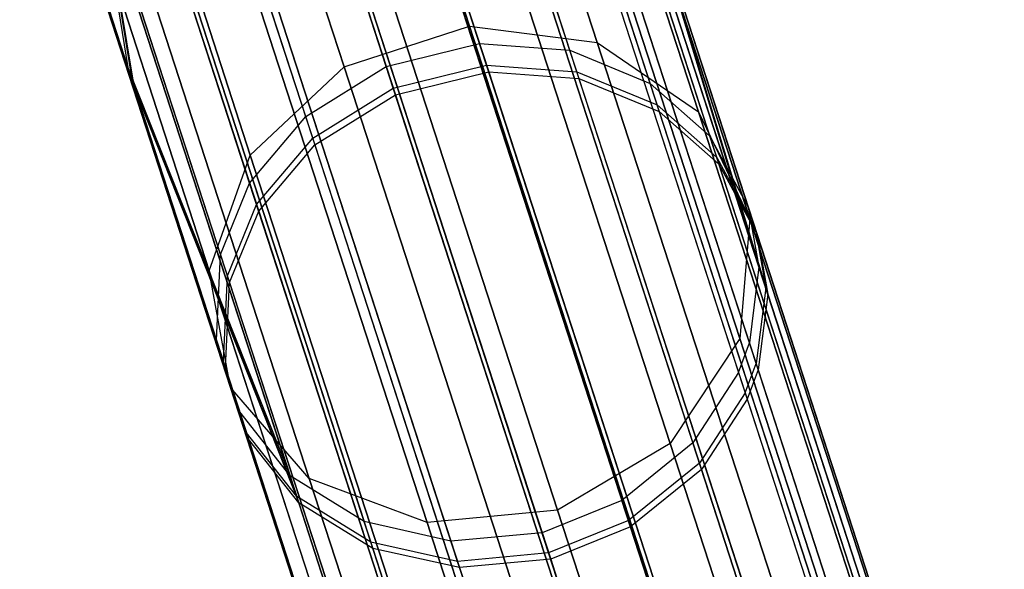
# Model space of a CAD drawing. Extents: x 0.3 to 7.1, y -3.38 to 3.38.
# Tile 302 of 604: x 2.6 to 2.96, y 2.75 to 2.95. Entities that reach past the tile are written whole.
import ezdxf

# ---------------------------------------------------------------- set-up
doc = ezdxf.new("R2010")
doc.units = 0
doc.header["$LTSCALE"] = 2.54
doc.layers.get('0').update_dxf_attribs({"linetype": 'CONTINUOUS'})

# ---------------------------------------------------------------- blocks, each defined once
blk = doc.blocks.new('SINGLES_AVVSTL_STL')
at = {"color": 0}
for p, q in [((2.76354, 2.94819, 18.83209), (2.69316, 3.16478, 18.18647)), ((2.76354, 2.94819, 18.83209), (2.69316, 3.16478, 18.18647)), ((2.69316, 3.16478, 22.5024), (2.76354, 2.94819, 21.85677)), ((2.69316, 3.16478, 22.5024), (2.76354, 2.94819, 21.85677)), ((2.81003, 2.94226, 18.82238), (2.74017, 3.15726, 18.18148)), ((2.81003, 2.94226, 18.82238), (2.74017, 3.15726, 18.18148)), ((2.74017, 3.15726, 22.50739), (2.81003, 2.94226, 21.86649)), ((2.74017, 3.15726, 22.50739), (2.81003, 2.94226, 21.86649)), ((2.71802, 2.9334, 18.83209), (2.64764, 3.14999, 18.18647)), ((2.71802, 2.9334, 18.83209), (2.64764, 3.14999, 18.18647)), ((2.64764, 3.14999, 22.5024), (2.71802, 2.9334, 21.85677)), ((2.64764, 3.14999, 22.5024), (2.71802, 2.9334, 21.85677)), ((2.84683, 2.91696, 18.80517), (2.77789, 3.12915, 18.17265)), ((2.84683, 2.91696, 18.80517), (2.77789, 3.12915, 18.17265)), ((2.77789, 3.12915, 22.51622), (2.84683, 2.91696, 21.8837)), ((2.77789, 3.12915, 22.51622), (2.84683, 2.91696, 21.8837)), ((2.68389, 2.90127, 18.82238), (2.61403, 3.11628, 18.18148)), ((2.68389, 2.90127, 18.82238), (2.61403, 3.11628, 18.18148)), ((2.61403, 3.11628, 22.50739), (2.68389, 2.90127, 21.86649)), ((2.61403, 3.11628, 22.50739), (2.68389, 2.90127, 21.86649)), ((2.86553, 2.8781, 18.78441), (2.79768, 3.0869, 18.162)), ((2.86553, 2.8781, 18.78441), (2.79768, 3.0869, 18.162)), ((2.79768, 3.0869, 22.52687), (2.86553, 2.8781, 21.90446)), ((2.79768, 3.0869, 22.52687), (2.86553, 2.8781, 21.90446)), ((2.86881, 2.86058, 53.16833), (2.79903, 3.07532, 52.52999)), ((2.86881, 2.86058, 53.16833), (2.79903, 3.07532, 52.52999)), ((2.76723, 2.94183, 53.22177), (2.72497, 3.0719, 52.89613)), ((2.76723, 2.94183, 53.22177), (2.72497, 3.0719, 52.89613)), ((2.66898, 2.85917, 18.80517), (2.60004, 3.07137, 18.17265)), ((2.66898, 2.85917, 18.80517), (2.60004, 3.07137, 18.17265)), ((2.60004, 3.07137, 22.51622), (2.66898, 2.85917, 21.8837)), ((2.60004, 3.07137, 22.51622), (2.66898, 2.85917, 21.8837)), ((2.80002, 2.93946, 53.21568), (2.75794, 3.06894, 52.89152)), ((2.80002, 2.93946, 53.21568), (2.75794, 3.06894, 52.89152)), ((2.87126, 2.85303, 60.06907), (2.80029, 3.07146, 59.43217)), ((2.87126, 2.85303, 60.06907), (2.80029, 3.07146, 59.43217)), ((2.80068, 3.07026, 56.89735), (2.87203, 2.85068, 56.26082)), ((2.80068, 3.07026, 56.89735), (2.87203, 2.85068, 56.26082)), ((2.76979, 2.93395, 60.12318), (2.72691, 3.06591, 59.79841)), ((2.76979, 2.93395, 60.12318), (2.72691, 3.06591, 59.79841)), ((2.73329, 2.9335, 53.22303), (2.69098, 3.06369, 52.89709)), ((2.73329, 2.9335, 53.22303), (2.69098, 3.06369, 52.89709)), ((2.72751, 3.06406, 56.53104), (2.77058, 2.93151, 56.2065)), ((2.72751, 3.06406, 56.53104), (2.77058, 2.93151, 56.2065)), ((2.80256, 2.93162, 60.11702), (2.75988, 3.06298, 59.79373)), ((2.80256, 2.93162, 60.11702), (2.75988, 3.06298, 59.79373)), ((2.76048, 3.06114, 56.53575), (2.80335, 2.92919, 56.2127)), ((2.76048, 3.06114, 56.53575), (2.80335, 2.92919, 56.2127)), ((2.73585, 2.92562, 60.12446), (2.69293, 3.0577, 59.79938)), ((2.73585, 2.92562, 60.12446), (2.69293, 3.0577, 59.79938)), ((2.69353, 3.05584, 56.53007), (2.73664, 2.92317, 56.20522)), ((2.69353, 3.05584, 56.53007), (2.73664, 2.92317, 56.20522)), ((2.82926, 2.92736, 53.20558), (2.78751, 3.05586, 52.88387)), ((2.82926, 2.92736, 53.20558), (2.78751, 3.05586, 52.88387)), ((2.83179, 2.91958, 60.10678), (2.78943, 3.04994, 59.78594)), ((2.83179, 2.91958, 60.10678), (2.78943, 3.04994, 59.78594)), ((2.79002, 3.04811, 56.54358), (2.83257, 2.91716, 56.22296)), ((2.79002, 3.04811, 56.54358), (2.83257, 2.91716, 56.22296)), ((2.70402, 2.91531, 53.21898), (2.66185, 3.04511, 52.89401)), ((2.70402, 2.91531, 53.21898), (2.66185, 3.04511, 52.89401)), ((2.86533, 2.833, 53.15596), (2.79623, 3.04567, 52.52375)), ((2.86533, 2.833, 53.15596), (2.79623, 3.04567, 52.52375)), ((2.86183, 2.83457, 18.76485), (2.79502, 3.04017, 18.15197)), ((2.86183, 2.83457, 18.76485), (2.79502, 3.04017, 18.15197)), ((2.79502, 3.04017, 22.5369), (2.86183, 2.83457, 21.92401)), ((2.79502, 3.04017, 22.5369), (2.86183, 2.83457, 21.92401)), ((2.86776, 2.82551, 60.05654), (2.79747, 3.04184, 59.42578)), ((2.86776, 2.82551, 60.05654), (2.79747, 3.04184, 59.42578)), ((2.79786, 3.04066, 56.9038), (2.86852, 2.82319, 56.27339)), ((2.79786, 3.04066, 56.9038), (2.86852, 2.82319, 56.27339)), ((2.70658, 2.90746, 60.12035), (2.66379, 3.03914, 59.79626)), ((2.70658, 2.90746, 60.12035), (2.66379, 3.03914, 59.79626)), ((2.66439, 3.03729, 56.5332), (2.70737, 2.90501, 56.20934)), ((2.66439, 3.03729, 56.5332), (2.70737, 2.90501, 56.20934)), ((2.79253, 3.03417, 52.52152), (2.86139, 2.82224, 53.15153)), ((2.79253, 3.03417, 52.52152), (2.86139, 2.82224, 53.15153)), ((2.85098, 2.9081, 53.19327), (2.80962, 3.0354, 52.87456)), ((2.85098, 2.9081, 53.19327), (2.80962, 3.0354, 52.87456)), ((2.79377, 3.03035, 59.42348), (2.86381, 2.81478, 60.05206)), ((2.79377, 3.03035, 59.42348), (2.86381, 2.81478, 60.05206)), ((2.79415, 3.02918, 56.90612), (2.86456, 2.81246, 56.2779)), ((2.79415, 3.02918, 56.90612), (2.86456, 2.81246, 56.2779)), ((2.85348, 2.90039, 60.09432), (2.81152, 3.02954, 59.77646)), ((2.85348, 2.90039, 60.09432), (2.81152, 3.02954, 59.77646)), ((2.6767, 2.81674, 18.78441), (2.60886, 3.02554, 18.162)), ((2.6767, 2.81674, 18.78441), (2.60886, 3.02554, 18.162)), ((2.60886, 3.02554, 22.52687), (2.6767, 2.81674, 21.90446)), ((2.60886, 3.02554, 22.52687), (2.6767, 2.81674, 21.90446)), ((2.81211, 3.02773, 56.55311), (2.85426, 2.898, 56.23547)), ((2.81211, 3.02773, 56.55311), (2.85426, 2.898, 56.23547)), ((2.61006, 3.02329, 52.53201), (2.63935, 2.93315, 52.85874)), ((2.61006, 3.02329, 52.53201), (2.63935, 2.93315, 52.85874)), ((2.64122, 2.92738, 59.76038), (2.61132, 3.01941, 59.43426)), ((2.64122, 2.92738, 59.76038), (2.61132, 3.01941, 59.43426)), ((2.6418, 2.9256, 56.56928), (2.61171, 3.01821, 56.89525)), ((2.6418, 2.9256, 56.56928), (2.61171, 3.01821, 56.89525)), ((2.68364, 2.8911, 53.21075), (2.64173, 3.0201, 52.88779)), ((2.68364, 2.8911, 53.21075), (2.64173, 3.0201, 52.88779)), ((2.68618, 2.88329, 60.11202), (2.64366, 3.01416, 59.78992)), ((2.68618, 2.88329, 60.11202), (2.64366, 3.01416, 59.78992)), ((2.64426, 3.01232, 56.53958), (2.68697, 2.88086, 56.21771)), ((2.64426, 3.01232, 56.53958), (2.68697, 2.88086, 56.21771)), ((2.86492, 2.88234, 53.1791), (2.824, 3.00826, 52.86384)), ((2.86492, 2.88234, 53.1791), (2.824, 3.00826, 52.86384)), ((2.86881, 2.86058, 53.16833), (2.824, 3.00826, 52.86384)), ((2.86881, 2.86058, 53.16833), (2.824, 3.00826, 52.86384)), ((2.77643, 3.00696, 52.51676), (2.84478, 2.79661, 53.14206)), ((2.77643, 3.00696, 52.51676), (2.84478, 2.79661, 53.14206)), ((2.84719, 2.7892, 60.04247), (2.77767, 3.00317, 59.41859)), ((2.84719, 2.7892, 60.04247), (2.77767, 3.00317, 59.41859)), ((2.77805, 3.002, 56.91105), (2.84794, 2.7869, 56.28752)), ((2.77805, 3.002, 56.91105), (2.84794, 2.7869, 56.28752)), ((2.86739, 2.87471, 60.07997), (2.82588, 3.00247, 59.76556)), ((2.86739, 2.87471, 60.07997), (2.82588, 3.00247, 59.76556)), ((2.87126, 2.85303, 60.06907), (2.82588, 3.00247, 59.76556)), ((2.87126, 2.85303, 60.06907), (2.82588, 3.00247, 59.76556)), ((2.82647, 3.00068, 56.56407), (2.86816, 2.87235, 56.24987)), ((2.82647, 3.00068, 56.56407), (2.86816, 2.87235, 56.24987)), ((2.82647, 3.00068, 56.56407), (2.87203, 2.85068, 56.26082)), ((2.82647, 3.00068, 56.56407), (2.87203, 2.85068, 56.26082)), ((2.62907, 2.99769, 52.52513), (2.63935, 2.93315, 52.85874)), ((2.62907, 2.99769, 52.52513), (2.63935, 2.93315, 52.85874)), ((2.62907, 2.99769, 52.52513), (2.69832, 2.78456, 53.15869)), ((2.62907, 2.99769, 52.52513), (2.69832, 2.78456, 53.15869)), ((2.83658, 2.79634, 18.75099), (2.77051, 2.99968, 18.14485)), ((2.83658, 2.79634, 18.75099), (2.77051, 2.99968, 18.14485)), ((2.77051, 2.99968, 22.54401), (2.83658, 2.79634, 21.93788)), ((2.77051, 2.99968, 22.54401), (2.83658, 2.79634, 21.93788)), ((2.70076, 2.77706, 60.05931), (2.63032, 2.99385, 59.42719)), ((2.70076, 2.77706, 60.05931), (2.63032, 2.99385, 59.42719)), ((2.64122, 2.92738, 59.76038), (2.63032, 2.99385, 59.42719)), ((2.64122, 2.92738, 59.76038), (2.63032, 2.99385, 59.42719)), ((2.67303, 2.8651, 53.2002), (2.63144, 2.99308, 52.87981)), ((2.67303, 2.8651, 53.2002), (2.63144, 2.99308, 52.87981)), ((2.6418, 2.9256, 56.56928), (2.6307, 2.99267, 56.90238)), ((2.6307, 2.99267, 56.90238), (2.70152, 2.77473, 56.27062)), ((2.6307, 2.99267, 56.90238), (2.70152, 2.77473, 56.27062)), ((2.6418, 2.9256, 56.56928), (2.6307, 2.99267, 56.90238)), ((2.70528, 2.7837, 18.76485), (2.63848, 2.98931, 18.15197)), ((2.70528, 2.7837, 18.76485), (2.63848, 2.98931, 18.15197)), ((2.63848, 2.98931, 22.5369), (2.70528, 2.7837, 21.92401)), ((2.63848, 2.98931, 22.5369), (2.70528, 2.7837, 21.92401)), ((2.67554, 2.85736, 60.10134), (2.63336, 2.98719, 59.78181)), ((2.67554, 2.85736, 60.10134), (2.63336, 2.98719, 59.78181)), ((2.63395, 2.98537, 56.54774), (2.67632, 2.85495, 56.22842)), ((2.63395, 2.98537, 56.54774), (2.67632, 2.85495, 56.22842)), ((2.75095, 2.98505, 52.5138), (2.81898, 2.77568, 53.13619)), ((2.75095, 2.98505, 52.5138), (2.81898, 2.77568, 53.13619)), ((2.65663, 2.97909, 52.51915), (2.72524, 2.76795, 53.14683)), ((2.65663, 2.97909, 52.51915), (2.72524, 2.76795, 53.14683)), ((2.82137, 2.76831, 60.03653), (2.75218, 2.98128, 59.41555)), ((2.82137, 2.76831, 60.03653), (2.75218, 2.98128, 59.41555)), ((2.75255, 2.98011, 56.91411), (2.82212, 2.76602, 56.29348)), ((2.75255, 2.98011, 56.91411), (2.82212, 2.76602, 56.29348)), ((2.72765, 2.76052, 60.0473), (2.65787, 2.97529, 59.42105)), ((2.72765, 2.76052, 60.0473), (2.65787, 2.97529, 59.42105)), ((2.65825, 2.97412, 56.90856), (2.7284, 2.75821, 56.28268)), ((2.65825, 2.97412, 56.90856), (2.7284, 2.75821, 56.28268)), ((2.72199, 2.97312, 52.51326), (2.78996, 2.76393, 53.13511)), ((2.72199, 2.97312, 52.51326), (2.78996, 2.76393, 53.13511)), ((2.72976, 2.97471, 18.14229), (2.79556, 2.77218, 18.74598)), ((2.72976, 2.97471, 18.14229), (2.79556, 2.77218, 18.74598)), ((2.79556, 2.77218, 21.94289), (2.72976, 2.97471, 22.54658)), ((2.79556, 2.77218, 21.94289), (2.72976, 2.97471, 22.54658)), ((2.74818, 2.76762, 18.75099), (2.68211, 2.97096, 18.14485)), ((2.74818, 2.76762, 18.75099), (2.68211, 2.97096, 18.14485)), ((2.68211, 2.97096, 22.54401), (2.74818, 2.76762, 21.93788)), ((2.68211, 2.97096, 22.54401), (2.74818, 2.76762, 21.93788)), ((2.68865, 2.97068, 52.51508), (2.75681, 2.76089, 53.13872)), ((2.68865, 2.97068, 52.51508), (2.75681, 2.76089, 53.13872)), ((2.79235, 2.75657, 60.03543), (2.72321, 2.96935, 59.41499)), ((2.79235, 2.75657, 60.03543), (2.72321, 2.96935, 59.41499)), ((2.72359, 2.96819, 56.91467), (2.79309, 2.75428, 56.29459)), ((2.72359, 2.96819, 56.91467), (2.79309, 2.75428, 56.29459)), ((2.75921, 2.7535, 60.03909), (2.68988, 2.9669, 59.41686)), ((2.75921, 2.7535, 60.03909), (2.68988, 2.9669, 59.41686)), ((2.69025, 2.96574, 56.91279), (2.75996, 2.75121, 56.29091)), ((2.69025, 2.96574, 56.91279), (2.75996, 2.75121, 56.29091)), ((2.67159, 2.83392, 53.18583), (2.63046, 2.9605, 52.86893)), ((2.67159, 2.83392, 53.18583), (2.63046, 2.9605, 52.86893)), ((2.67408, 2.82626, 60.0868), (2.63235, 2.95467, 59.77075)), ((2.67408, 2.82626, 60.0868), (2.63235, 2.95467, 59.77075)), ((2.63294, 2.95287, 56.55886), (2.67485, 2.82388, 56.24303)), ((2.63294, 2.95287, 56.55886), (2.67485, 2.82388, 56.24303)), ((2.71802, 2.9334, 18.83209), (2.76354, 2.94819, 18.83209)), ((2.71802, 2.9334, 18.83209), (2.76354, 2.94819, 18.83209)), ((2.71802, 2.9334, 21.85677), (2.76354, 2.94819, 21.85677)), ((2.71802, 2.9334, 21.85677), (2.76354, 2.94819, 21.85677)), ((2.76354, 2.94819, 18.83209), (2.81003, 2.94226, 18.82238)), ((2.87684, 2.59947, 19.41024), (2.76354, 2.94819, 18.83209)), ((2.87684, 2.59947, 19.41024), (2.76354, 2.94819, 18.83209)), ((2.76354, 2.94819, 18.83209), (2.81003, 2.94226, 18.82238)), ((2.76354, 2.94819, 21.85677), (2.87684, 2.59947, 21.27863)), ((2.76354, 2.94819, 21.85677), (2.87684, 2.59947, 21.27863)), ((2.76354, 2.94819, 21.85677), (2.81003, 2.94226, 21.86649)), ((2.76354, 2.94819, 21.85677), (2.81003, 2.94226, 21.86649)), ((2.73329, 2.9335, 53.22303), (2.76723, 2.94183, 53.22177)), ((2.73329, 2.9335, 53.22303), (2.76723, 2.94183, 53.22177)), ((2.76723, 2.94183, 53.22177), (2.80002, 2.93946, 53.21568)), ((2.87952, 2.59623, 53.79094), (2.76723, 2.94183, 53.22177)), ((2.76723, 2.94183, 53.22177), (2.80002, 2.93946, 53.21568)), ((2.87952, 2.59623, 53.79094), (2.76723, 2.94183, 53.22177)), ((2.80002, 2.93946, 53.21568), (2.82926, 2.92736, 53.20558)), ((2.91179, 2.59544, 53.78226), (2.80002, 2.93946, 53.21568)), ((2.80002, 2.93946, 53.21568), (2.82926, 2.92736, 53.20558)), ((2.91179, 2.59544, 53.78226), (2.80002, 2.93946, 53.21568)), ((2.81003, 2.94226, 18.82238), (2.84683, 2.91696, 18.80517)), ((2.9225, 2.59609, 19.39629), (2.81003, 2.94226, 18.82238)), ((2.9225, 2.59609, 19.39629), (2.81003, 2.94226, 18.82238)), ((2.81003, 2.94226, 18.82238), (2.84683, 2.91696, 18.80517)), ((2.81003, 2.94226, 21.86649), (2.9225, 2.59609, 21.29258)), ((2.81003, 2.94226, 21.86649), (2.9225, 2.59609, 21.29258)), ((2.81003, 2.94226, 21.86649), (2.84683, 2.91696, 21.8837)), ((2.81003, 2.94226, 21.86649), (2.84683, 2.91696, 21.8837)), ((2.68005, 2.80787, 53.17236), (2.63935, 2.93315, 52.85874)), ((2.63935, 2.93315, 52.85874), (2.69832, 2.78456, 53.15869)), ((2.63935, 2.93315, 52.85874), (2.69832, 2.78456, 53.15869)), ((2.68005, 2.80787, 53.17236), (2.63935, 2.93315, 52.85874)), ((2.68389, 2.90127, 18.82238), (2.71802, 2.9334, 18.83209)), ((2.68389, 2.90127, 18.82238), (2.71802, 2.9334, 18.83209)), ((2.68389, 2.90127, 21.86649), (2.71802, 2.9334, 21.85677)), ((2.68389, 2.90127, 21.86649), (2.71802, 2.9334, 21.85677)), ((2.70402, 2.91531, 53.21898), (2.73329, 2.9335, 53.22303)), ((2.70402, 2.91531, 53.21898), (2.73329, 2.9335, 53.22303)), ((2.83132, 2.58468, 19.41024), (2.71802, 2.9334, 18.83209)), ((2.83132, 2.58468, 19.41024), (2.71802, 2.9334, 18.83209)), ((2.71802, 2.9334, 21.85677), (2.83132, 2.58468, 21.27863)), ((2.71802, 2.9334, 21.85677), (2.83132, 2.58468, 21.27863)), ((2.84568, 2.58758, 53.79274), (2.73329, 2.9335, 53.22303)), ((2.84568, 2.58758, 53.79274), (2.73329, 2.9335, 53.22303)), ((2.73585, 2.92562, 60.12446), (2.76979, 2.93395, 60.12318)), ((2.73585, 2.92562, 60.12446), (2.76979, 2.93395, 60.12318)), ((2.76979, 2.93395, 60.12318), (2.80256, 2.93162, 60.11702)), ((2.88377, 2.58314, 60.69249), (2.76979, 2.93395, 60.12318)), ((2.76979, 2.93395, 60.12318), (2.80256, 2.93162, 60.11702)), ((2.88377, 2.58314, 60.69249), (2.76979, 2.93395, 60.12318)), ((2.73664, 2.92317, 56.20522), (2.77058, 2.93151, 56.2065)), ((2.73664, 2.92317, 56.20522), (2.77058, 2.93151, 56.2065)), ((2.77058, 2.93151, 56.2065), (2.87441, 2.61196, 55.67988)), ((2.77058, 2.93151, 56.2065), (2.80335, 2.92919, 56.2127)), ((2.77058, 2.93151, 56.2065), (2.87441, 2.61196, 55.67988)), ((2.77058, 2.93151, 56.2065), (2.80335, 2.92919, 56.2127)), ((2.80256, 2.93162, 60.11702), (2.83179, 2.91958, 60.10678)), ((2.91603, 2.5824, 60.68373), (2.80256, 2.93162, 60.11702)), ((2.80256, 2.93162, 60.11702), (2.83179, 2.91958, 60.10678)), ((2.91603, 2.5824, 60.68373), (2.80256, 2.93162, 60.11702)), ((2.80335, 2.92919, 56.2127), (2.90671, 2.6111, 55.68846)), ((2.80335, 2.92919, 56.2127), (2.83257, 2.91716, 56.22296)), ((2.80335, 2.92919, 56.2127), (2.90671, 2.6111, 55.68846)), ((2.80335, 2.92919, 56.2127), (2.83257, 2.91716, 56.22296)), ((2.68251, 2.80029, 60.07316), (2.64122, 2.92738, 59.76038)), ((2.64122, 2.92738, 59.76038), (2.70076, 2.77706, 60.05931)), ((2.64122, 2.92738, 59.76038), (2.70076, 2.77706, 60.05931)), ((2.68251, 2.80029, 60.07316), (2.64122, 2.92738, 59.76038)), ((2.6418, 2.9256, 56.56928), (2.70152, 2.77473, 56.27062)), ((2.6418, 2.9256, 56.56928), (2.70152, 2.77473, 56.27062)), ((2.6418, 2.9256, 56.56928), (2.68328, 2.79794, 56.25672)), ((2.6418, 2.9256, 56.56928), (2.68328, 2.79794, 56.25672)), ((2.70658, 2.90746, 60.12035), (2.73585, 2.92562, 60.12446)), ((2.70658, 2.90746, 60.12035), (2.73585, 2.92562, 60.12446)), ((2.84994, 2.57447, 60.69431), (2.73585, 2.92562, 60.12446)), ((2.84994, 2.57447, 60.69431), (2.73585, 2.92562, 60.12446)), ((2.82926, 2.92736, 53.20558), (2.85098, 2.9081, 53.19327)), ((2.94019, 2.58594, 53.76786), (2.82926, 2.92736, 53.20558)), ((2.82926, 2.92736, 53.20558), (2.85098, 2.9081, 53.19327)), ((2.94019, 2.58594, 53.76786), (2.82926, 2.92736, 53.20558)), ((2.70737, 2.90501, 56.20934), (2.73664, 2.92317, 56.20522)), ((2.70737, 2.90501, 56.20934), (2.73664, 2.92317, 56.20522)), ((2.73664, 2.92317, 56.20522), (2.84057, 2.60332, 55.6781)), ((2.73664, 2.92317, 56.20522), (2.84057, 2.60332, 55.6781)), ((2.83179, 2.91958, 60.10678), (2.85348, 2.90039, 60.09432)), ((2.94439, 2.57301, 60.66921), (2.83179, 2.91958, 60.10678)), ((2.83179, 2.91958, 60.10678), (2.85348, 2.90039, 60.09432)), ((2.94439, 2.57301, 60.66921), (2.83179, 2.91958, 60.10678)), ((2.68364, 2.8911, 53.21075), (2.70402, 2.91531, 53.21898)), ((2.68364, 2.8911, 53.21075), (2.70402, 2.91531, 53.21898)), ((2.81608, 2.57044, 53.78696), (2.70402, 2.91531, 53.21898)), ((2.81608, 2.57044, 53.78696), (2.70402, 2.91531, 53.21898)), ((2.83257, 2.91716, 56.22296), (2.93514, 2.60148, 55.7027)), ((2.83257, 2.91716, 56.22296), (2.85426, 2.898, 56.23547)), ((2.83257, 2.91716, 56.22296), (2.93514, 2.60148, 55.7027)), ((2.83257, 2.91716, 56.22296), (2.85426, 2.898, 56.23547)), ((2.84683, 2.91696, 18.80517), (2.86553, 2.8781, 18.78441)), ((2.95784, 2.57532, 19.37157), (2.84683, 2.91696, 18.80517)), ((2.95784, 2.57532, 19.37157), (2.84683, 2.91696, 18.80517)), ((2.84683, 2.91696, 18.80517), (2.86553, 2.8781, 18.78441)), ((2.84683, 2.91696, 21.8837), (2.95784, 2.57532, 21.31729)), ((2.84683, 2.91696, 21.8837), (2.95784, 2.57532, 21.31729)), ((2.84683, 2.91696, 21.8837), (2.86553, 2.8781, 21.90446)), ((2.84683, 2.91696, 21.8837), (2.86553, 2.8781, 21.90446)), ((2.68618, 2.88329, 60.11202), (2.70658, 2.90746, 60.12035)), ((2.68618, 2.88329, 60.11202), (2.70658, 2.90746, 60.12035)), ((2.82032, 2.55737, 60.68847), (2.70658, 2.90746, 60.12035)), ((2.82032, 2.55737, 60.68847), (2.70658, 2.90746, 60.12035)), ((2.85098, 2.9081, 53.19327), (2.86492, 2.88234, 53.1791)), ((2.96088, 2.56986, 53.75032), (2.85098, 2.9081, 53.19327)), ((2.85098, 2.9081, 53.19327), (2.86492, 2.88234, 53.1791)), ((2.96088, 2.56986, 53.75032), (2.85098, 2.9081, 53.19327)), ((2.68697, 2.88086, 56.21771), (2.70737, 2.90501, 56.20934)), ((2.68697, 2.88086, 56.21771), (2.70737, 2.90501, 56.20934)), ((2.70737, 2.90501, 56.20934), (2.81098, 2.58614, 55.68382)), ((2.70737, 2.90501, 56.20934), (2.81098, 2.58614, 55.68382)), ((2.66898, 2.85917, 18.80517), (2.68389, 2.90127, 18.82238)), ((2.66898, 2.85917, 18.80517), (2.68389, 2.90127, 18.82238)), ((2.66898, 2.85917, 21.8837), (2.68389, 2.90127, 21.86649)), ((2.66898, 2.85917, 21.8837), (2.68389, 2.90127, 21.86649)), ((2.79637, 2.55511, 19.39629), (2.68389, 2.90127, 18.82238)), ((2.79637, 2.55511, 19.39629), (2.68389, 2.90127, 18.82238)), ((2.68389, 2.90127, 21.86649), (2.79637, 2.55511, 21.29258)), ((2.68389, 2.90127, 21.86649), (2.79637, 2.55511, 21.29258)), ((2.85348, 2.90039, 60.09432), (2.86739, 2.87471, 60.07997)), ((2.96504, 2.55705, 60.65151), (2.85348, 2.90039, 60.09432)), ((2.85348, 2.90039, 60.09432), (2.86739, 2.87471, 60.07997)), ((2.96504, 2.55705, 60.65151), (2.85348, 2.90039, 60.09432)), ((2.85426, 2.898, 56.23547), (2.95588, 2.58526, 55.72006)), ((2.85426, 2.898, 56.23547), (2.86816, 2.87235, 56.24987)), ((2.85426, 2.898, 56.23547), (2.95588, 2.58526, 55.72006)), ((2.85426, 2.898, 56.23547), (2.86816, 2.87235, 56.24987)), ((2.67303, 2.8651, 53.2002), (2.68364, 2.8911, 53.21075)), ((2.67303, 2.8651, 53.2002), (2.68364, 2.8911, 53.21075)), ((2.79501, 2.54835, 53.77523), (2.68364, 2.8911, 53.21075)), ((2.79501, 2.54835, 53.77523), (2.68364, 2.8911, 53.21075)), ((2.67554, 2.85736, 60.10134), (2.68618, 2.88329, 60.11202)), ((2.67554, 2.85736, 60.10134), (2.68618, 2.88329, 60.11202)), ((2.79923, 2.53536, 60.67664), (2.68618, 2.88329, 60.11202)), ((2.79923, 2.53536, 60.67664), (2.68618, 2.88329, 60.11202)), ((2.86492, 2.88234, 53.1791), (2.86881, 2.86058, 53.16833)), ((2.97363, 2.54776, 53.73013), (2.86492, 2.88234, 53.1791)), ((2.86492, 2.88234, 53.1791), (2.86881, 2.86058, 53.16833)), ((2.97363, 2.54776, 53.73013), (2.86492, 2.88234, 53.1791)), ((2.67632, 2.85495, 56.22842), (2.68697, 2.88086, 56.21771)), ((2.67632, 2.85495, 56.22842), (2.68697, 2.88086, 56.21771)), ((2.68697, 2.88086, 56.21771), (2.78994, 2.56395, 55.69542)), ((2.68697, 2.88086, 56.21771), (2.78994, 2.56395, 55.69542)), ((2.86553, 2.8781, 18.78441), (2.86183, 2.83457, 18.76485)), ((2.86553, 2.8781, 18.78441), (2.86183, 2.83457, 18.76485)), ((2.86553, 2.8781, 21.90446), (2.86183, 2.83457, 21.92401)), ((2.86553, 2.8781, 21.90446), (2.86183, 2.83457, 21.92401)), ((2.97476, 2.54192, 19.34176), (2.86553, 2.8781, 18.78441)), ((2.97476, 2.54192, 19.34176), (2.86553, 2.8781, 18.78441)), ((2.86553, 2.8781, 21.90446), (2.97476, 2.54192, 21.34711)), ((2.86553, 2.8781, 21.90446), (2.97476, 2.54192, 21.34711)), ((2.86739, 2.87471, 60.07997), (2.87126, 2.85303, 60.06907)), ((2.97775, 2.53508, 60.63114), (2.86739, 2.87471, 60.07997)), ((2.86739, 2.87471, 60.07997), (2.87126, 2.85303, 60.06907)), ((2.97775, 2.53508, 60.63114), (2.86739, 2.87471, 60.07997)), ((2.86816, 2.87235, 56.24987), (2.96868, 2.56299, 55.74003)), ((2.86816, 2.87235, 56.24987), (2.87203, 2.85068, 56.26082)), ((2.86816, 2.87235, 56.24987), (2.96868, 2.56299, 55.74003)), ((2.86816, 2.87235, 56.24987), (2.87203, 2.85068, 56.26082)), ((2.67159, 2.83392, 53.18583), (2.67303, 2.8651, 53.2002)), ((2.67159, 2.83392, 53.18583), (2.67303, 2.8651, 53.2002)), ((2.78351, 2.52508, 53.76021), (2.67303, 2.8651, 53.2002)), ((2.78351, 2.52508, 53.76021), (2.67303, 2.8651, 53.2002)), ((2.86881, 2.86058, 53.16833), (2.86533, 2.833, 53.15596)), ((2.86881, 2.86058, 53.16833), (2.86533, 2.833, 53.15596)), ((2.97662, 2.52878, 53.71479), (2.86881, 2.86058, 53.16833)), ((2.97662, 2.52878, 53.71479), (2.86881, 2.86058, 53.16833)), ((2.6767, 2.81674, 18.78441), (2.66898, 2.85917, 18.80517)), ((2.77999, 2.51754, 19.37157), (2.66898, 2.85917, 18.80517)), ((2.6767, 2.81674, 18.78441), (2.66898, 2.85917, 18.80517)), ((2.77999, 2.51754, 19.37157), (2.66898, 2.85917, 18.80517)), ((2.6767, 2.81674, 21.90446), (2.66898, 2.85917, 21.8837)), ((2.66898, 2.85917, 21.8837), (2.77999, 2.51754, 21.31729)), ((2.66898, 2.85917, 21.8837), (2.77999, 2.51754, 21.31729)), ((2.6767, 2.81674, 21.90446), (2.66898, 2.85917, 21.8837)), ((2.67408, 2.82626, 60.0868), (2.67554, 2.85736, 60.10134)), ((2.67408, 2.82626, 60.0868), (2.67554, 2.85736, 60.10134)), ((2.78769, 2.51219, 60.66148), (2.67554, 2.85736, 60.10134)), ((2.78769, 2.51219, 60.66148), (2.67554, 2.85736, 60.10134)), ((2.67485, 2.82388, 56.24303), (2.67632, 2.85495, 56.22842)), ((2.67485, 2.82388, 56.24303), (2.67632, 2.85495, 56.22842)), ((2.67632, 2.85495, 56.22842), (2.77848, 2.54055, 55.71028)), ((2.67632, 2.85495, 56.22842), (2.77848, 2.54055, 55.71028)), ((2.87126, 2.85303, 60.06907), (2.86776, 2.82551, 60.05654)), ((2.87126, 2.85303, 60.06907), (2.86776, 2.82551, 60.05654)), ((2.87203, 2.85068, 56.26082), (2.86852, 2.82319, 56.27339)), ((2.87203, 2.85068, 56.26082), (2.86852, 2.82319, 56.27339)), ((2.9807, 2.51621, 60.61566), (2.87126, 2.85303, 60.06907)), ((2.9807, 2.51621, 60.61566), (2.87126, 2.85303, 60.06907)), ((2.87203, 2.85068, 56.26082), (2.97171, 2.54389, 55.75521)), ((2.87203, 2.85068, 56.26082), (2.97171, 2.54389, 55.75521)), ((2.78086, 2.4976, 53.73973), (2.67159, 2.83392, 53.18583)), ((2.78086, 2.4976, 53.73973), (2.67159, 2.83392, 53.18583)), ((2.86183, 2.83457, 18.76485), (2.83658, 2.79634, 18.75099)), ((2.86183, 2.83457, 18.76485), (2.83658, 2.79634, 18.75099)), ((2.86183, 2.83457, 21.92401), (2.83658, 2.79634, 21.93788)), ((2.86183, 2.83457, 21.92401), (2.83658, 2.79634, 21.93788)), ((2.86139, 2.82224, 53.15153), (2.86533, 2.833, 53.15596)), ((2.86139, 2.82224, 53.15153), (2.86533, 2.833, 53.15596)), ((2.96938, 2.50353, 19.31369), (2.86183, 2.83457, 18.76485)), ((2.96938, 2.50353, 19.31369), (2.86183, 2.83457, 18.76485)), ((2.86183, 2.83457, 21.92401), (2.96938, 2.50353, 21.37518)), ((2.86183, 2.83457, 21.92401), (2.96938, 2.50353, 21.37518)), ((2.9721, 2.50439, 53.69716), (2.86533, 2.833, 53.15596)), ((2.9721, 2.50439, 53.69716), (2.86533, 2.833, 53.15596)), ((2.78501, 2.48486, 60.64083), (2.67408, 2.82626, 60.0868)), ((2.78501, 2.48486, 60.64083), (2.67408, 2.82626, 60.0868)), ((2.86381, 2.81478, 60.05206), (2.86776, 2.82551, 60.05654)), ((2.86381, 2.81478, 60.05206), (2.86776, 2.82551, 60.05654)), ((2.97615, 2.49194, 60.59787), (2.86776, 2.82551, 60.05654)), ((2.97615, 2.49194, 60.59787), (2.86776, 2.82551, 60.05654)), ((2.67485, 2.82388, 56.24303), (2.77589, 2.51291, 55.73054)), ((2.67485, 2.82388, 56.24303), (2.77589, 2.51291, 55.73054)), ((2.86139, 2.82224, 53.15153), (2.84478, 2.79661, 53.14206)), ((2.86139, 2.82224, 53.15153), (2.84478, 2.79661, 53.14206)), ((2.86139, 2.82224, 53.15153), (2.96779, 2.49478, 53.69083)), ((2.86139, 2.82224, 53.15153), (2.96779, 2.49478, 53.69083)), ((2.86852, 2.82319, 56.27339), (2.86456, 2.81246, 56.2779)), ((2.86852, 2.82319, 56.27339), (2.86456, 2.81246, 56.2779)), ((2.86852, 2.82319, 56.27339), (2.96724, 2.51935, 55.77265)), ((2.86852, 2.82319, 56.27339), (2.96724, 2.51935, 55.77265)), ((2.70528, 2.7837, 18.76485), (2.6767, 2.81674, 18.78441)), ((2.78593, 2.48057, 19.34176), (2.6767, 2.81674, 18.78441)), ((2.70528, 2.7837, 18.76485), (2.6767, 2.81674, 18.78441)), ((2.78593, 2.48057, 19.34176), (2.6767, 2.81674, 18.78441)), ((2.70528, 2.7837, 21.92401), (2.6767, 2.81674, 21.90446)), ((2.6767, 2.81674, 21.90446), (2.78593, 2.48057, 21.34711)), ((2.6767, 2.81674, 21.90446), (2.78593, 2.48057, 21.34711)), ((2.70528, 2.7837, 21.92401), (2.6767, 2.81674, 21.90446)), ((2.86381, 2.81478, 60.05206), (2.84719, 2.7892, 60.04247)), ((2.86381, 2.81478, 60.05206), (2.84719, 2.7892, 60.04247)), ((2.86381, 2.81478, 60.05206), (2.97182, 2.48237, 60.5915)), ((2.86381, 2.81478, 60.05206), (2.97182, 2.48237, 60.5915)), ((2.86456, 2.81246, 56.2779), (2.84794, 2.7869, 56.28752)), ((2.86456, 2.81246, 56.2779), (2.84794, 2.7869, 56.28752)), ((2.86456, 2.81246, 56.2779), (2.96294, 2.50968, 55.7789)), ((2.86456, 2.81246, 56.2779), (2.96294, 2.50968, 55.7789)), ((2.69832, 2.78456, 53.15869), (2.68005, 2.80787, 53.17236)), ((2.7882, 2.47503, 53.72054), (2.68005, 2.80787, 53.17236)), ((2.69832, 2.78456, 53.15869), (2.68005, 2.80787, 53.17236)), ((2.7882, 2.47503, 53.72054), (2.68005, 2.80787, 53.17236)), ((2.70076, 2.77706, 60.05931), (2.68251, 2.80029, 60.07316)), ((2.7923, 2.46242, 60.62146), (2.68251, 2.80029, 60.07316)), ((2.70076, 2.77706, 60.05931), (2.68251, 2.80029, 60.07316)), ((2.7923, 2.46242, 60.62146), (2.68251, 2.80029, 60.07316)), ((2.70152, 2.77473, 56.27062), (2.68328, 2.79794, 56.25672)), ((2.68328, 2.79794, 56.25672), (2.78327, 2.49018, 55.74952)), ((2.70152, 2.77473, 56.27062), (2.68328, 2.79794, 56.25672)), ((2.68328, 2.79794, 56.25672), (2.78327, 2.49018, 55.74952)), ((2.83658, 2.79634, 18.75099), (2.79556, 2.77218, 18.74598)), ((2.83658, 2.79634, 18.75099), (2.79556, 2.77218, 18.74598)), ((2.83658, 2.79634, 21.93788), (2.79556, 2.77218, 21.94289)), ((2.83658, 2.79634, 21.93788), (2.79556, 2.77218, 21.94289)), ((2.84478, 2.79661, 53.14206), (2.81898, 2.77568, 53.13619)), ((2.84478, 2.79661, 53.14206), (2.81898, 2.77568, 53.13619)), ((2.94295, 2.46896, 19.29377), (2.83658, 2.79634, 18.75099)), ((2.94295, 2.46896, 19.29377), (2.83658, 2.79634, 18.75099)), ((2.83658, 2.79634, 21.93788), (2.94295, 2.46896, 21.3951)), ((2.83658, 2.79634, 21.93788), (2.94295, 2.46896, 21.3951)), ((2.95039, 2.47159, 53.67735), (2.84478, 2.79661, 53.14206)), ((2.95039, 2.47159, 53.67735), (2.84478, 2.79661, 53.14206)), ((2.84719, 2.7892, 60.04247), (2.82137, 2.76831, 60.03653)), ((2.84719, 2.7892, 60.04247), (2.82137, 2.76831, 60.03653)), ((2.95439, 2.45927, 60.57789), (2.84719, 2.7892, 60.04247)), ((2.95439, 2.45927, 60.57789), (2.84719, 2.7892, 60.04247)), ((2.84794, 2.7869, 56.28752), (2.82212, 2.76602, 56.29348)), ((2.84794, 2.7869, 56.28752), (2.82212, 2.76602, 56.29348)), ((2.84794, 2.7869, 56.28752), (2.94558, 2.48638, 55.79224)), ((2.84794, 2.7869, 56.28752), (2.94558, 2.48638, 55.79224)), ((2.72524, 2.76795, 53.14683), (2.69832, 2.78456, 53.15869)), ((2.80532, 2.45525, 53.70104), (2.69832, 2.78456, 53.15869)), ((2.72524, 2.76795, 53.14683), (2.69832, 2.78456, 53.15869)), ((2.80532, 2.45525, 53.70104), (2.69832, 2.78456, 53.15869)), ((2.74818, 2.76762, 18.75099), (2.70528, 2.7837, 18.76485)), ((2.81284, 2.45267, 19.31369), (2.70528, 2.7837, 18.76485)), ((2.74818, 2.76762, 18.75099), (2.70528, 2.7837, 18.76485)), ((2.81284, 2.45267, 19.31369), (2.70528, 2.7837, 18.76485)), ((2.74818, 2.76762, 21.93788), (2.70528, 2.7837, 21.92401)), ((2.70528, 2.7837, 21.92401), (2.81284, 2.45267, 21.37518)), ((2.70528, 2.7837, 21.92401), (2.81284, 2.45267, 21.37518)), ((2.74818, 2.76762, 21.93788), (2.70528, 2.7837, 21.92401)), ((2.72765, 2.76052, 60.0473), (2.70076, 2.77706, 60.05931)), ((2.80937, 2.44277, 60.60179), (2.70076, 2.77706, 60.05931)), ((2.72765, 2.76052, 60.0473), (2.70076, 2.77706, 60.05931)), ((2.80937, 2.44277, 60.60179), (2.70076, 2.77706, 60.05931)), ((2.7284, 2.75821, 56.28268), (2.70152, 2.77473, 56.27062)), ((2.70152, 2.77473, 56.27062), (2.80045, 2.47024, 55.76881)), ((2.70152, 2.77473, 56.27062), (2.80045, 2.47024, 55.76881)), ((2.7284, 2.75821, 56.28268), (2.70152, 2.77473, 56.27062)), ((2.81898, 2.77568, 53.13619), (2.78996, 2.76393, 53.13511)), ((2.81898, 2.77568, 53.13619), (2.78996, 2.76393, 53.13511)), ((2.92409, 2.45217, 53.66898), (2.81898, 2.77568, 53.13619)), ((2.92409, 2.45217, 53.66898), (2.81898, 2.77568, 53.13619)), ((2.79556, 2.77218, 18.74598), (2.74818, 2.76762, 18.75099)), ((2.79556, 2.77218, 18.74598), (2.74818, 2.76762, 18.75099)), ((2.79556, 2.77218, 21.94289), (2.74818, 2.76762, 21.93788)), ((2.79556, 2.77218, 21.94289), (2.74818, 2.76762, 21.93788)), ((2.79556, 2.77218, 18.74598), (2.90151, 2.44611, 19.28658)), ((2.79556, 2.77218, 18.74598), (2.90151, 2.44611, 19.28658)), ((2.90151, 2.44611, 21.40228), (2.79556, 2.77218, 21.94289)), ((2.90151, 2.44611, 21.40228), (2.79556, 2.77218, 21.94289)), ((2.75681, 2.76089, 53.13872), (2.72524, 2.76795, 53.14683)), ((2.83124, 2.4417, 53.68414), (2.72524, 2.76795, 53.14683)), ((2.75681, 2.76089, 53.13872), (2.72524, 2.76795, 53.14683)), ((2.83124, 2.4417, 53.68414), (2.72524, 2.76795, 53.14683)), ((2.85455, 2.44023, 19.29377), (2.74818, 2.76762, 18.75099)), ((2.85455, 2.44023, 19.29377), (2.74818, 2.76762, 18.75099)), ((2.74818, 2.76762, 21.93788), (2.85455, 2.44023, 21.3951)), ((2.74818, 2.76762, 21.93788), (2.85455, 2.44023, 21.3951)), ((2.82137, 2.76831, 60.03653), (2.79235, 2.75657, 60.03543)), ((2.82137, 2.76831, 60.03653), (2.79235, 2.75657, 60.03543)), ((2.92808, 2.43991, 60.56945), (2.82137, 2.76831, 60.03653)), ((2.92808, 2.43991, 60.56945), (2.82137, 2.76831, 60.03653)), ((2.78996, 2.76393, 53.13511), (2.75681, 2.76089, 53.13872)), ((2.78996, 2.76393, 53.13511), (2.75681, 2.76089, 53.13872)), ((2.89498, 2.44071, 53.66744), (2.78996, 2.76393, 53.13511)), ((2.89498, 2.44071, 53.66744), (2.78996, 2.76393, 53.13511)), ((2.82212, 2.76602, 56.29348), (2.79309, 2.75428, 56.29459)), ((2.82212, 2.76602, 56.29348), (2.79309, 2.75428, 56.29459)), ((2.82212, 2.76602, 56.29348), (2.91931, 2.4669, 55.80052)), ((2.82212, 2.76602, 56.29348), (2.91931, 2.4669, 55.80052)), ((2.75921, 2.7535, 60.03909), (2.72765, 2.76052, 60.0473)), ((2.83526, 2.42933, 60.58474), (2.72765, 2.76052, 60.0473)), ((2.75921, 2.7535, 60.03909), (2.72765, 2.76052, 60.0473)), ((2.83526, 2.42933, 60.58474), (2.72765, 2.76052, 60.0473)), ((2.86214, 2.43673, 53.67259), (2.75681, 2.76089, 53.13872)), ((2.86214, 2.43673, 53.67259), (2.75681, 2.76089, 53.13872)), ((2.75996, 2.75121, 56.29091), (2.7284, 2.75821, 56.28268)), ((2.7284, 2.75821, 56.28268), (2.82642, 2.45655, 55.78553)), ((2.7284, 2.75821, 56.28268), (2.82642, 2.45655, 55.78553)), ((2.75996, 2.75121, 56.29091), (2.7284, 2.75821, 56.28268)), ((2.79235, 2.75657, 60.03543), (2.75921, 2.7535, 60.03909)), ((2.79235, 2.75657, 60.03543), (2.75921, 2.7535, 60.03909)), ((2.89896, 2.42846, 60.5679), (2.79235, 2.75657, 60.03543)), ((2.89896, 2.42846, 60.5679), (2.79235, 2.75657, 60.03543)), ((2.86613, 2.42444, 60.57309), (2.75921, 2.7535, 60.03909)), ((2.86613, 2.42444, 60.57309), (2.75921, 2.7535, 60.03909)), ((2.79309, 2.75428, 56.29459), (2.75996, 2.75121, 56.29091)), ((2.79309, 2.75428, 56.29459), (2.75996, 2.75121, 56.29091)), ((2.79309, 2.75428, 56.29459), (2.8902, 2.45542, 55.80204)), ((2.79309, 2.75428, 56.29459), (2.8902, 2.45542, 55.80204)), ((2.75996, 2.75121, 56.29091), (2.85735, 2.45148, 55.79695)), ((2.75996, 2.75121, 56.29091), (2.85735, 2.45148, 55.79695))]:
    blk.add_line(p, q, dxfattribs=at)

msp = doc.modelspace()

# ---------------------------------------------------------------- block references
at = {"color": 0}
msp.add_blockref('SINGLES_AVVSTL_STL', (0, 0), dxfattribs=at)

doc.saveas('drawing.dxf')
